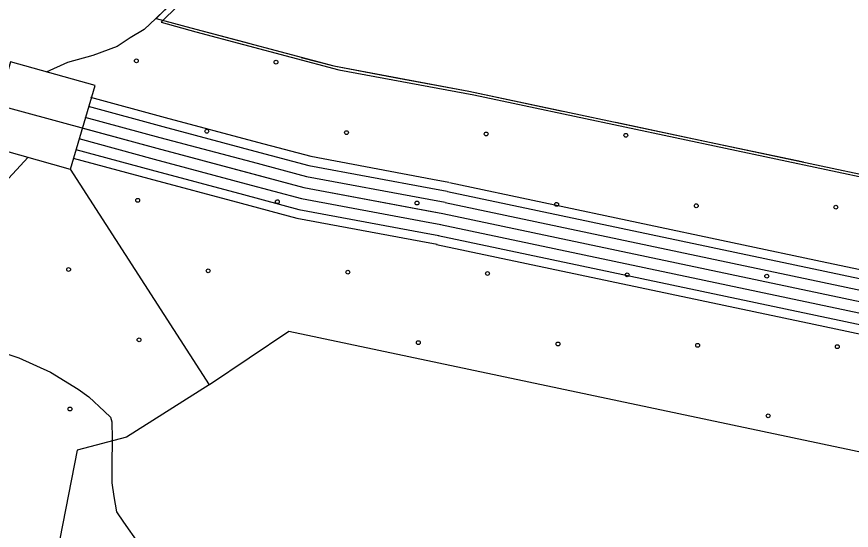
# Model space of a CAD drawing. Extents: x 1551132 to 1791609, y 378168 to 563823.
# Drawn here: x 1633033 to 1635332, y 474457 to 475872 of the extents above; entities that cross this region are included whole.
import ezdxf

# ---------------------------------------------------------------- set-up
doc = ezdxf.new("R2010")
doc.units = 0
for name, color, linetype in [('DESIGN - EROSION CONTROL - Devices', 7, 'Continuous'), ('DESIGN - SCRATCH - User 1', 7, 'Continuous'), ('DESIGN - TRAFFIC CONTROL PERMANENT - Pavement Marking Text', 7, 'Continuous'), ('DESIGN - TRANSPORTATION - Text', 7, 'Continuous'), ('SURVEY - CENTERLINE - Preliminary Text', 7, 'Continuous'), ('SURVEY - VEGETATION - Features with Text', 7, 'Continuous')]:
    doc.layers.add(name, color=color, linetype=linetype)

msp = doc.modelspace()

# ---------------------------------------------------------------- linework, layer by layer
at = {"layer": 'DESIGN - EROSION CONTROL - Devices'}
for centre in [(1633362.846, 475750.437), (1633362.846, 475750.437), (1633747.399, 475746.704), (1633747.399, 475746.704), (1633556.99, 475556.294), (1633556.99, 475556.294), (1633941.542, 475552.56), (1633941.542, 475552.56), (1634326.095, 475548.827), (1634326.095, 475548.827), (1634710.648, 475545.093), (1634710.648, 475545.093), (1633366.58, 475365.884), (1633366.58, 475365.884), (1633751.133, 475362.151), (1633751.133, 475362.151), (1634135.686, 475358.417), (1634135.686, 475358.417), (1634520.239, 475354.684), (1634520.239, 475354.684), (1634904.792, 475350.95), (1634904.792, 475350.95), (1635289.345, 475347.217), (1635289.345, 475347.217), (1633176.17, 475175.474), (1633176.17, 475175.474), (1633560.723, 475171.741), (1633560.723, 475171.741), (1633945.276, 475168.007), (1633945.276, 475168.007), (1634329.829, 475164.274), (1634329.829, 475164.274), (1634714.382, 475160.54), (1634714.382, 475160.54), (1635098.935, 475156.807), (1635098.935, 475156.807), (1633370.313, 474981.331), (1633370.313, 474981.331), (1634139.419, 474973.864), (1634139.419, 474973.864), (1634523.972, 474970.131), (1634523.972, 474970.131), (1634908.525, 474966.397), (1634908.525, 474966.397), (1635293.078, 474962.664), (1635293.078, 474962.664), (1633179.904, 474790.921), (1633179.904, 474790.921), (1635102.668, 474772.254), (1635102.668, 474772.254)]:
    msp.add_circle(centre, 5.28, dxfattribs=at)
at = {"layer": 'DESIGN - SCRATCH - User 1'}
for points in [[(1634214.383, 476254.257), (1634196.083, 476207.147), (1634162.792, 476177.905), (1634124.66, 476168.363), (1634074.628, 476166.988), (1633992.588, 476166.013), (1633932.648, 476172.771), (1633884.732, 476181.388), (1633843.358, 476182.721), (1633816.7, 476180.238), (1633776.543, 476168.721), (1633691.887, 476117.678), (1633621.072, 476052.434), (1633544.173, 475981.249), (1633463.3, 475912.131), (1633417.193, 475867.079)], [(1633417.193, 475867.079), (1633513.224, 475840.937), (1633906.331, 475736.151), (1634278.381, 475666.591)], [(1633782.317, 475004.924), (1633563.931, 474857.278), (1633181.357, 475452.06), (1633249.122, 475682.225), (1633016.336, 475747.843), (1632949.104, 475516.787), (1633180.632, 475451.519), (1633563.764, 474857.195), (1633336.044, 474713.449), (1633199.539, 474677.882), (1633151.99, 474432.834), (1633397.026, 474330.94), (1633347.302, 473980.597)], [(1634278.381, 475666.591), (1635526.093, 475402.635)], [(1636161.544, 474501.587), (1633782.317, 475004.924)]]:
    msp.add_lwpolyline(points, dxfattribs=at)
at = {"layer": 'DESIGN - TRAFFIC CONTROL PERMANENT - Pavement Marking Text'}
for points in [[(1634214.383, 476254.257), (1634196.083, 476207.147), (1634162.792, 476177.905), (1634124.66, 476168.363), (1634074.628, 476166.988), (1633992.588, 476166.013), (1633932.648, 476172.771), (1633884.732, 476181.388), (1633843.358, 476182.721), (1633816.7, 476180.238), (1633776.543, 476168.721), (1633691.887, 476117.678), (1633621.072, 476052.434), (1633544.173, 475981.249), (1633463.3, 475912.131), (1633417.193, 475867.079)], [(1634214.383, 476254.257), (1634196.083, 476207.147), (1634162.792, 476177.905), (1634124.66, 476168.363), (1634074.628, 476166.988), (1633992.588, 476166.013), (1633932.648, 476172.771), (1633884.732, 476181.388), (1633843.358, 476182.721), (1633816.7, 476180.238), (1633776.543, 476168.721), (1633691.887, 476117.678), (1633621.072, 476052.434), (1633544.173, 475981.249), (1633463.3, 475912.131), (1633417.193, 475867.079)], [(1634214.383, 476254.257), (1634196.083, 476207.147), (1634162.792, 476177.905), (1634124.66, 476168.363), (1634074.628, 476166.988), (1633992.588, 476166.013), (1633932.648, 476172.771), (1633884.732, 476181.388), (1633843.358, 476182.721), (1633816.7, 476180.238), (1633776.543, 476168.721), (1633691.887, 476117.678), (1633621.072, 476052.434), (1633544.173, 475981.249), (1633463.3, 475912.131), (1633417.193, 475867.079)], [(1634214.383, 476254.257), (1634196.083, 476207.147), (1634162.792, 476177.905), (1634124.66, 476168.363), (1634074.628, 476166.988), (1633992.588, 476166.013), (1633932.648, 476172.771), (1633884.732, 476181.388), (1633843.358, 476182.721), (1633816.7, 476180.238), (1633776.543, 476168.721), (1633691.887, 476117.678), (1633621.072, 476052.434), (1633544.173, 475981.249), (1633463.3, 475912.131), (1633417.193, 475867.079)], [(1634214.383, 476254.257), (1634196.083, 476207.147), (1634162.792, 476177.905), (1634124.66, 476168.363), (1634074.628, 476166.988), (1633992.588, 476166.013), (1633932.648, 476172.771), (1633884.732, 476181.388), (1633843.358, 476182.721), (1633816.7, 476180.238), (1633776.543, 476168.721), (1633691.887, 476117.678), (1633621.072, 476052.434), (1633544.173, 475981.249), (1633463.3, 475912.131), (1633417.193, 475867.079)], [(1634228.074, 476243.998), (1634209.775, 476196.889), (1634176.484, 476167.646), (1634138.351, 476158.104), (1634088.319, 476156.729), (1634006.279, 476155.754), (1633946.339, 476162.512), (1633898.423, 476171.129), (1633857.049, 476172.463), (1633830.392, 476169.979), (1633790.234, 476158.462), (1633705.578, 476107.419), (1633634.763, 476042.176), (1633557.865, 475970.991), (1633476.992, 475901.872), (1633430.884, 475856.821)], [(1633417.193, 475867.079), (1633513.224, 475840.937), (1633906.331, 475736.151), (1634278.381, 475666.591)], [(1633417.193, 475867.079), (1633513.224, 475840.937), (1633906.331, 475736.151), (1634278.381, 475666.591)], [(1633417.193, 475867.079), (1633513.224, 475840.937), (1633906.331, 475736.151), (1634278.381, 475666.591)], [(1633417.193, 475867.079), (1633513.224, 475840.937), (1633906.331, 475736.151), (1634278.381, 475666.591)], [(1633417.193, 475867.079), (1633513.224, 475840.937), (1633906.331, 475736.151), (1634278.381, 475666.591)], [(1633430.884, 475856.821), (1633526.915, 475830.679), (1633920.023, 475725.893), (1634292.072, 475656.333)], [(1634278.381, 475666.591), (1635526.093, 475402.635)], [(1634278.381, 475666.591), (1635526.093, 475402.635)], [(1634278.381, 475666.591), (1635526.093, 475402.635)], [(1634278.381, 475666.591), (1635526.093, 475402.635)], [(1634278.381, 475666.591), (1635526.093, 475402.635)], [(1634292.072, 475656.333), (1635539.784, 475392.377)]]:
    msp.add_lwpolyline(points, dxfattribs=at)
at = {"layer": 'DESIGN - TRANSPORTATION - Text'}
for points in [[(1634214.383, 476254.257), (1634196.083, 476207.147), (1634162.792, 476177.905), (1634124.66, 476168.363), (1634074.628, 476166.988), (1633992.588, 476166.013), (1633932.648, 476172.771), (1633884.732, 476181.388), (1633843.358, 476182.721), (1633816.7, 476180.238), (1633776.543, 476168.721), (1633691.887, 476117.678), (1633621.072, 476052.434), (1633544.173, 475981.249), (1633463.3, 475912.131), (1633416.726, 475866.621), (1633384.352, 475836.962), (1633346.053, 475813.395), (1633309.754, 475789.802), (1633243.339, 475764.56), (1633173.165, 475745.426), (1633114.825, 475719.25)], [(1633062.726, 475484.611), (1633064.443, 475485.028), (1632977.67, 475390.825)], [(1632943.52, 474962.739), (1633039.176, 474931.48), (1633126.724, 474892.304), (1633202.172, 474845.269), (1633231.938, 474824.852), (1633275.454, 474784.226), (1633291.262, 474768.001), (1633295.104, 474755.926), (1633296.553, 474709.816), (1633295.645, 474635.681), (1633295.062, 474587.588), (1633300.595, 474549.445), (1633308.086, 474507.269), (1633327.744, 474478.968), (1633369.043, 474420.334)]]:
    msp.add_lwpolyline(points, dxfattribs=at)
at = {"layer": 'SURVEY - CENTERLINE - Preliminary Text'}
for points in [[(1624576.503, 479279.846), (1625199.78, 479059.924), (1625681.977, 478921.354), (1626237.93, 478764.084), (1626835.524, 478574.413), (1627337.696, 478435.651), (1627646.405, 478332.724), (1627936.848, 478199.945), (1628483.71, 477928.697), (1629374.797, 477508.17), (1630045.031, 477183.745), (1630486.271, 476941.506), (1630861.779, 476719.884), (1631205.587, 476526.579), (1631567.245, 476319.099), (1631940.861, 476109.502), (1632356.21, 475875.504), (1632672.277, 475706.467), (1632955.32, 475635.79), (1633419.659, 475509.395), (1633824.225, 475401.559), (1634207.166, 475329.958)], [(1633236.93, 475650.04), (1633442.476, 475594.097), (1633696.045, 475526.504)], [(1633229.831, 475625.323), (1633435.784, 475569.263), (1633689.42, 475501.653)], [(1633221.347, 475595.506), (1633427.726, 475539.329), (1633681.437, 475471.694)], [(1633212.773, 475565.713), (1633419.659, 475509.395), (1633673.453, 475441.744)], [(1633204.214, 475535.912), (1633411.593, 475479.461), (1633665.47, 475411.793)], [(1633696.028, 475526.512), (1633843.608, 475487.178), (1634178.416, 475424.577)], [(1633195.69, 475506.103), (1633403.535, 475449.527), (1633657.487, 475381.834)], [(1633689.403, 475501.662), (1633837.924, 475462.078), (1634173.692, 475399.293)], [(1633188.873, 475482.336), (1633397.102, 475425.66), (1633651.12, 475357.95)], [(1633681.42, 475471.711), (1633831.075, 475431.818), (1634168, 475368.825)], [(1633673.437, 475441.752), (1633824.225, 475401.559), (1634162.3, 475338.35)], [(1633665.454, 475411.793), (1633817.375, 475371.3), (1634156.6, 475307.874)], [(1634178.4, 475424.577), (1634223.282, 475416.185)], [(1634225.115, 475414.802), (1635264.374, 475194.938), (1636040.689, 475030.843), (1636931.126, 474869.472), (1637702.5, 474726.219), (1638207.113, 474564.665), (1639193.206, 474207.681), (1639641.987, 474053.886), (1639956.838, 473914.749), (1640129.317, 473809.788), (1640261.297, 473716.094), (1640295.397, 473686.377)], [(1633657.47, 475381.842), (1633810.525, 475341.041), (1634150.909, 475277.406)], [(1634173.675, 475399.293), (1634218.557, 475390.901)], [(1634219.999, 475390.618), (1635259.258, 475170.754), (1636035.931, 475006.592), (1636926.668, 474845.163), (1637696.458, 474702.202), (1638199.13, 474541.264), (1639184.99, 474184.364), (1639632.962, 474030.852), (1639945.372, 473892.799), (1640115.718, 473789.129), (1640245.99, 473696.652), (1640274.23, 473672.043)], [(1634167.983, 475368.825), (1634212.866, 475360.433)], [(1634213.582, 475360.283), (1635252.849, 475140.428), (1636029.956, 474976.166), (1636921.068, 474814.671), (1637688.867, 474672.084), (1638189.13, 474511.922), (1639174.69, 474155.13), (1639621.654, 474001.951), (1639930.989, 473865.256), (1640098.668, 473763.22), (1640226.782, 473672.268), (1640247.531, 473654.184)], [(1633651.104, 475357.958), (1633805.067, 475316.924), (1634146.367, 475253.106)], [(1634162.283, 475338.35), (1634207.166, 475329.958)], [(1634207.166, 475329.958), (1635246.433, 475110.094), (1636023.989, 474945.74), (1636915.477, 474784.178), (1637681.284, 474641.958), (1638179.122, 474482.571), (1639164.39, 474125.887), (1639610.346, 473973.059), (1639916.606, 473837.722), (1640081.618, 473737.303), (1640207.582, 473647.884), (1640323.079, 473547.223), (1640676.729, 473177.23), (1641130.935, 472684.084), (1641310.964, 472518.072), (1641402.278, 472448.795), (1641499.801, 472404.086), (1641573.358, 472391.202), (1641936.049, 472299.3), (1642272.716, 472203.664), (1642425.979, 472148.005), (1642634.707, 472047.719)], [(1634207.166, 475329.958), (1635246.433, 475110.094), (1636023.989, 474945.74), (1636915.477, 474784.178), (1637681.284, 474641.958), (1638179.122, 474482.571), (1639164.39, 474125.887), (1639610.346, 473973.059), (1639916.606, 473837.722), (1640081.618, 473737.303), (1640207.582, 473647.884), (1640221.807, 473635.484)], [(1634156.584, 475307.874), (1634201.466, 475299.482)], [(1634200.749, 475299.632), (1635240.016, 475079.76), (1636018.023, 474915.315), (1636909.885, 474753.686), (1637673.7, 474611.833), (1638169.114, 474453.22), (1639154.09, 474096.645), (1639599.038, 473944.166), (1639902.223, 473810.188), (1640064.569, 473711.386), (1640188.382, 473623.5), (1640194.266, 473618.375)], [(1634150.892, 475277.406), (1634195.774, 475269.014)], [(1634194.333, 475269.298), (1635233.608, 475049.434), (1636012.048, 474884.889), (1636904.285, 474723.193), (1637666.109, 474581.715), (1638159.114, 474423.878), (1639143.791, 474067.411), (1639587.73, 473915.266), (1639887.84, 473782.646), (1640047.519, 473685.477), (1640167.833, 473600.066)], [(1634146.35, 475253.106), (1634191.233, 475244.714)], [(1634189.008, 475244.139), (1635228.283, 475024.275), (1636007.098, 474859.655), (1636899.652, 474697.901), (1637659.817, 474556.723), (1638150.814, 474399.527), (1639135.241, 474043.152), (1639578.347, 473891.298), (1639875.907, 473759.803), (1640033.369, 473663.976), (1640144.383, 473585.182)]]:
    msp.add_lwpolyline(points, dxfattribs=at)
at = {"layer": 'SURVEY - VEGETATION - Features with Text'}
for points in [[(1633417.193, 475867.079), (1633513.224, 475840.937), (1633672.145, 475798.578)], [(1633817.083, 475759.944), (1633906.331, 475736.151), (1634075.036, 475704.609)], [(1634075.036, 475704.609), (1634278.381, 475666.591)], [(1634278.381, 475666.591), (1634536.658, 475611.948)], [(1634683.405, 475580.906), (1634941.682, 475526.272)], [(1634941.682, 475526.272), (1635199.967, 475471.629)]]:
    msp.add_lwpolyline(points, dxfattribs=at)

doc.saveas('drawing.dxf')
